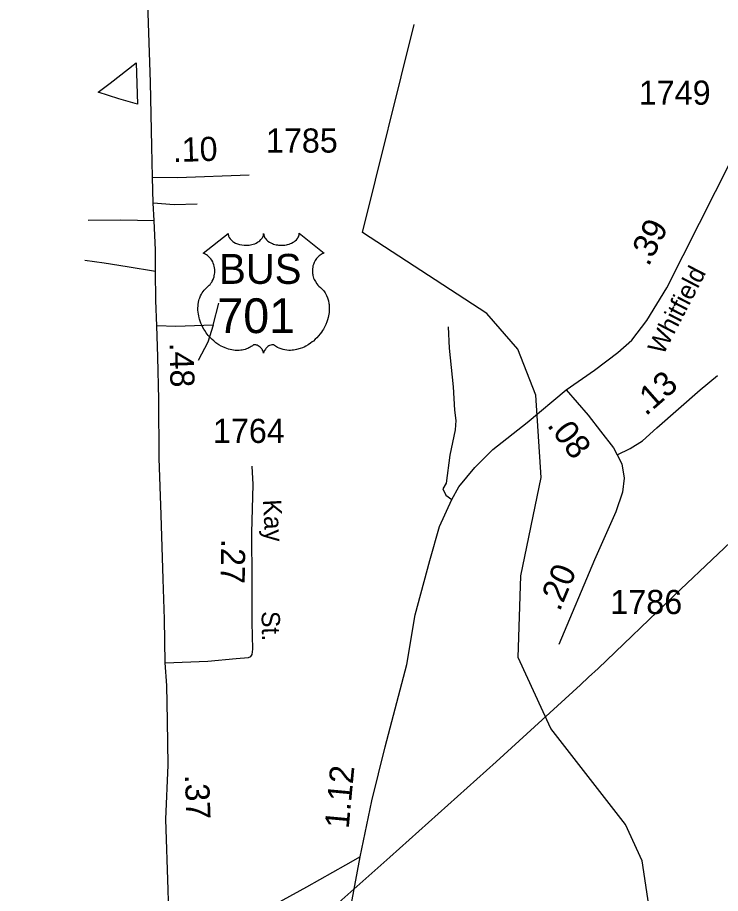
# Model space of a CAD drawing. Extents: x 2093524 to 2270757, y 289120 to 570408.
# Drawn here: x 2200659 to 2204298, y 464821 to 469356 of the extents above; entities that cross this region are included whole.
import ezdxf

# ---------------------------------------------------------------- set-up
doc = ezdxf.new("R2010")
doc.units = 0
for name, color, linetype in [('Exist Boundary Political City Limit New', 7, 'Continuous'), ('Exist Hydrographic Creek Single Shore', 7, 'Continuous'), ('Exist Road Non-System Type 51', 7, 'Continuous'), ('Exist Road Primary US Attributed', 7, 'Continuous'), ('Exist Road Primary US Mileage Hundredths English Label', 7, 'Continuous'), ('Exist Road Primary US Shield CELL', 7, 'Continuous'), ('Exist Road Primary US Shield Number Label', 7, 'Continuous'), ('Exist Road Secondary Mileage Hundredths English Label', 7, 'Continuous'), ('Exist Road Secondary Type 51 Attributed', 7, 'Continuous'), ('Exist Road Secondary Type 51 Label', 7, 'Continuous'), ('Exist Road Secondary Type 51 Number Label', 7, 'Continuous'), ('Exist Utilities Telephone Line', 7, 'Continuous'), ('Map Preparation Boundary City Limit Buffer Line', 7, 'Continuous')]:
    doc.layers.add(name, color=color, linetype=linetype)

msp = doc.modelspace()

# ---------------------------------------------------------------- linework, layer by layer
at = {"layer": 'Exist Boundary Political City Limit New'}
msp.add_lwpolyline([(2201274.5, 469121.2), (2201280, 468907.8), (2201184.5, 468936.2), (2201077, 468969.4), (2201139.8, 469016.6), (2201274.5, 469121.2)], dxfattribs=at)
at = {"layer": 'Exist Hydrographic Creek Single Shore'}
msp.add_lwpolyline([(2203691.3, 462678.4), (2203814.3, 463023.6), (2203811.2, 463364.8), (2203760.4, 463588.9), (2203766.3, 463946.2), (2203798.3, 464106.4), (2203953.3, 464588.7), (2203892.2, 464990.1), (2203807.3, 465178.8), (2203420.4, 465675.2), (2203251.2, 466042.7), (2203265.4, 466465.6), (2203370.3, 466975.1), (2203342.3, 467402.1), (2203249.4, 467640.1), (2203089.2, 467823.7), (2202445.2, 468243.4), (2202712.3, 469320.4)], dxfattribs=at)
at = {"layer": 'Exist Road Non-System Type 51'}
msp.add_line((2201671.9, 467764.5), (2201701, 467878.4), dxfattribs=at)
for points in [[(2201589.6, 468389.7), (2201469.5, 468386.9), (2201361.8, 468395.9)], [(2201024.4, 468307.9), (2201194.4, 468308.7), (2201366.2, 468305.9)], [(2201007.8, 468099.6), (2201107.9, 468086.4), (2201227.9, 468067.3), (2201374, 468042.4)], [(2201671.9, 467764.5), (2201576, 467759.9), (2201479.8, 467757.2), (2201379.9, 467760.5)], [(2201671.9, 467764.5), (2201644.5, 467676.2), (2201595, 467580.1)], [(2202889.6, 467754.9), (2202894.3, 467644.9), (2202915.5, 467445.1), (2202922.3, 467323.2), (2202928.7, 467269.3), (2202925.1, 467221.2), (2202897.9, 467091.2), (2202878.9, 466944.9), (2202860.4, 466915.6), (2202876.2, 466884), (2202907.8, 466860.3)], [(2202433.6, 465011.5), (2202356.9, 464968.3), (2202155.9, 464854.9), (2201944.6, 464739.4), (2201725.6, 464612), (2201572.3, 464525.2), (2201458.6, 464466.4)]]:
    msp.add_lwpolyline(points, dxfattribs=at)
at = {"layer": 'Exist Road Primary US Attributed'}
for points in [[(2201358.5, 468529.8), (2201355.5, 468688), (2201347.4, 469021.7), (2201334.6, 469431.3), (2201326.4, 469741.1), (2201316.1, 470063.1), (2201303.6, 470408.7), (2201293.1, 470613.3)], [(2201424, 466015.3), (2201420.6, 466241.4), (2201413, 466449.1), (2201402.9, 466781), (2201392.7, 467074.7), (2201390.6, 467378.5), (2201385.2, 467600.4), (2201379.9, 467760.5), (2201375, 467892.2), (2201374, 468042.4), (2201373.3, 468152.3), (2201366.2, 468305.9), (2201361.8, 468395.9), (2201358.5, 468529.8)], [(2201455.9, 464060.1), (2201457.8, 464194.9), (2201438.8, 464841.2), (2201426.5, 465206.2), (2201439.6, 465485.6), (2201436, 465715.6), (2201432.8, 465897.4), (2201424, 466015.3)]]:
    msp.add_lwpolyline(points, dxfattribs=at)
at = {"layer": 'Exist Road Primary US Shield CELL'}
msp.add_lwpolyline([(2201749.5, 468238.8), (2201749.8, 468233.5), (2201751.1, 468227.2), (2201752.1, 468223.9), (2201755.1, 468217.7), (2201759.9, 468210.3), (2201766.7, 468203.1), (2201774.4, 468196.8), (2201779.5, 468193.4), (2201788.3, 468188.7), (2201798.3, 468184.5), (2201809.4, 468181.3), (2201820.7, 468179.1), (2201833.1, 468177.7), (2201845.3, 468177.5), (2201858.5, 468178.4), (2201873.1, 468181.3), (2201879.8, 468183), (2201887.4, 468185.6), (2201894.3, 468188.5), (2201902, 468192.6), (2201908.2, 468196.5), (2201913, 468200), (2201919.8, 468206.6), (2201925.3, 468213.3), (2201927.5, 468217.1), (2201929.5, 468220.8), (2201932.2, 468228.5), (2201933, 468231.9), (2201933.5, 468239.1), (2201934, 468233.1), (2201934.6, 468229.4), (2201935.5, 468225.7), (2201937.1, 468221.8), (2201939.8, 468216.4), (2201942.8, 468211.8), (2201948.6, 468205), (2201952.1, 468201.7), (2201955.4, 468199), (2201964.1, 468193), (2201974.4, 468187.9), (2201979.4, 468185.7), (2201984.5, 468183.8), (2201991.1, 468181.9), (2201997.8, 468180.3), (2202004.5, 468179.1), (2202011.3, 468178.1), (2202018.3, 468177.6), (2202024, 468177.5), (2202031, 468177.5), (2202037.5, 468177.9), (2202044.1, 468178.7), (2202051.4, 468179.9), (2202057.2, 468181.2), (2202065, 468183.2), (2202071.9, 468185.7), (2202078.1, 468188.4), (2202086.1, 468192.6), (2202092.5, 468196.6), (2202097.2, 468200.4), (2202102.9, 468205.6), (2202108.2, 468211.7), (2202111.3, 468216.2), (2202113.5, 468220.8), (2202115.5, 468225.7), (2202116.8, 468230.9), (2202117.4, 468235.4), (2202117.5, 468239.2), (2202246.1, 468136.7), (2202243.1, 468135.6), (2202236.1, 468132.2), (2202230.6, 468128.9), (2202221.7, 468122.7), (2202217.9, 468119.2), (2202214.1, 468115.7), (2202210.6, 468111.9), (2202207.6, 468108.3), (2202203.8, 468103.1), (2202200.5, 468098), (2202197.2, 468092.3), (2202194.8, 468087.3), (2202190.9, 468077), (2202189, 468070.5), (2202187.8, 468064.9), (2202186.2, 468053.4), (2202185.9, 468048), (2202185.9, 468042.6), (2202186.2, 468036.9), (2202186.7, 468031.4), (2202187.7, 468025.7), (2202188.6, 468020.7), (2202190.2, 468014.5), (2202192.5, 468007.4), (2202195.3, 468000.5), (2202201.2, 467989.3), (2202208.7, 467977.9), (2202214.1, 467971.5), (2202219.4, 467966.1), (2202227.4, 467959.4), (2202231.7, 467955.6), (2202236.6, 467950.6), (2202244.7, 467941.3), (2202247.9, 467936.9), (2202251.2, 467931.9), (2202254.3, 467926.8), (2202257.3, 467921.4), (2202259.7, 467916.6), (2202264.2, 467905.6), (2202267.5, 467894.9), (2202269.1, 467889.2), (2202271.5, 467876.6), (2202272.4, 467870.4), (2202273.4, 467858.1), (2202273.4, 467843.2), (2202272.3, 467829.1), (2202269.6, 467812.6), (2202267.4, 467802.7), (2202264, 467791.2), (2202260.8, 467781.3), (2202254.9, 467766.6), (2202249.7, 467756), (2202242.9, 467743.5), (2202238.3, 467736), (2202232.9, 467727.9), (2202226.1, 467718.6), (2202218.2, 467708.8), (2202208.7, 467698.4), (2202201.1, 467690.7), (2202191, 467681.7), (2202185, 467676.7), (2202176.3, 467670.2), (2202164.5, 467662.3), (2202152.8, 467655.5), (2202142.8, 467650.4), (2202134, 467646.6), (2202122.6, 467642.3), (2202103.6, 467637), (2202096.7, 467635.6), (2202088.5, 467634.4), (2202080.8, 467633.6), (2202073.4, 467633.2), (2202063.4, 467633.2), (2202053.4, 467633.9), (2202044, 467635.3), (2202034.2, 467637.3), (2202024, 467640.4), (2202014.6, 467644), (2202005.2, 467648.7), (2201989.3, 467658.7), (2201984.7, 467661.1), (2201982.1, 467661.8), (2201976, 467662.1), (2201970.2, 467660.9), (2201964.3, 467658.5), (2201960.7, 467656.6), (2201956, 467653.5), (2201952.3, 467650.6), (2201947.9, 467646.5), (2201944.9, 467643), (2201942.6, 467640.2), (2201938.1, 467633.2), (2201936.5, 467629.8), (2201934.8, 467625.5), (2201933.4, 467619.1), (2201931.3, 467627.2), (2201929, 467632.5), (2201926.2, 467637), (2201923.4, 467641.1), (2201918.9, 467646.2), (2201914.9, 467650.1), (2201910, 467654.1), (2201904.9, 467657.2), (2201900.7, 467659.3), (2201896.9, 467660.7), (2201892.3, 467661.9), (2201888.5, 467662.2), (2201885.4, 467662.1), (2201881.1, 467661.1), (2201875.3, 467656.9), (2201869.8, 467653.1), (2201863.8, 467649.4), (2201856.6, 467645.6), (2201851.4, 467643.2), (2201845.2, 467640.8), (2201837.9, 467638.3), (2201830, 467636.3), (2201821.9, 467634.7), (2201814.7, 467633.5), (2201807, 467632.9), (2201800.1, 467632.6), (2201792.9, 467632.7), (2201786.2, 467633.2), (2201778.3, 467633.9), (2201768.6, 467635.4), (2201760.6, 467637.2), (2201752.1, 467639.5), (2201743.3, 467642.2), (2201734, 467645.8), (2201722.3, 467650.9), (2201714.2, 467655), (2201701.3, 467662.4), (2201686.3, 467672.8), (2201674.9, 467682), (2201666.6, 467689.5), (2201654.4, 467702), (2201647.2, 467710.1), (2201635.9, 467724.7), (2201628.7, 467735.3), (2201624.1, 467743), (2201617.2, 467755.5), (2201613.5, 467763.3), (2201608.6, 467774.7), (2201604.8, 467785.1), (2201601.6, 467795), (2201599.9, 467801.3), (2201597.4, 467812.3), (2201596, 467820.2), (2201594.5, 467830.9), (2201593.7, 467842.2), (2201593.6, 467852.6), (2201593.8, 467861.3), (2201594.8, 467871.4), (2201596.5, 467882.1), (2201598.6, 467891.3), (2201600.4, 467897.9), (2201603.2, 467905.9), (2201606.8, 467914.8), (2201611, 467923.4), (2201615.1, 467930.4), (2201620.2, 467938), (2201625.2, 467944.5), (2201631.8, 467951.6), (2201638.6, 467958.2), (2201644.9, 467963.2), (2201652.3, 467970.5), (2201656.2, 467974.9), (2201660.9, 467981.1), (2201664.6, 467986.8), (2201667.5, 467991.9), (2201671.5, 467999.4), (2201673.8, 468005), (2201676.8, 468013.7), (2201678.2, 468019.8), (2201679.8, 468027.6), (2201680.8, 468035), (2201681.1, 468044.2), (2201680.9, 468051.8), (2201679.9, 468060.7), (2201678.2, 468069.2), (2201676.2, 468076.6), (2201673, 468085.1), (2201670.1, 468091.4), (2201665.2, 468099.8), (2201659.7, 468107.6), (2201654.1, 468114), (2201648.4, 468119.7), (2201642.9, 468124), (2201637.7, 468127.7), (2201631.2, 468131.6), (2201624.9, 468134.7), (2201620.9, 468136.3)], close=True, dxfattribs=at)
at = {"layer": 'Exist Road Secondary Type 51 Attributed'}
for points in [[(2203499.5, 467428.8), (2203645.5, 467531.4), (2203767.8, 467622.2), (2203838.8, 467685.4), (2203917.7, 467788), (2204020.3, 467957.7), (2204442.5, 468790.7), (2204483.9, 468893.4), (2204550.9, 469027.6), (2204614.1, 469134.2)], [(2201358.5, 468529.8), (2201486.8, 468528.9), (2201859.1, 468541.3)], [(2203763.9, 467093.2), (2203830.9, 467124.8), (2203894.1, 467164.3), (2203969, 467231.4), (2204193.9, 467428.8), (2204282.7, 467503.8)], [(2201747.5, 461927.8), (2201808.8, 462085.8), (2201899.4, 462333.3), (2202003.5, 462599.2), (2202056.2, 462746.2), (2202100.3, 462865), (2202123.6, 462979), (2202187.3, 463375.9), (2202229, 463628.3), (2202316, 464299.6), (2202385.8, 464760.3), (2202433.6, 465011.5), (2202493.6, 465301.8), (2202562.2, 465581.1), (2202675, 466007.6), (2202718.4, 466264.2), (2202793.3, 466544.5), (2202844.6, 466722.1), (2202907.8, 466860.3), (2202943.3, 466927.4), (2203026.1, 467026.1), (2203120.8, 467120.8), (2203298.3, 467259), (2203499.5, 467428.8)], [(2203499.5, 467428.8), (2203614, 467298.5), (2203677.1, 467215.6), (2203744.1, 467128.7), (2203763.9, 467093.2)], [(2203763.9, 467093.2), (2203787.5, 467045.8), (2203799.4, 466970.8), (2203791.5, 466899.8), (2203756, 466797.1), (2203645.5, 466548.4), (2203462.1, 466110.2)], [(2201424, 466015.3), (2201644, 466025), (2201791.8, 466037.8), (2201855.5, 466042.4), (2201867.8, 466048.4), (2201873.6, 466058.5), (2201877.4, 466086.6), (2201874.3, 466224.4), (2201875, 466440.2), (2201873.1, 466688.2), (2201879.4, 466938), (2201874.7, 467034.2)]]:
    msp.add_lwpolyline(points, dxfattribs=at)
at = {"layer": 'Exist Utilities Telephone Line'}
msp.add_lwpolyline([(2207595.9, 469710.3), (2206954.5, 469098.3), (2206285.2, 468465.9), (2205878, 468081.4), (2205436.9, 467660.6), (2204892.9, 467156.8), (2204513.3, 466794.5), (2204060.6, 466365.6), (2203665.3, 465986.8), (2203615.6, 465940.6), (2203573.8, 465902.4), (2203136.8, 465503.4), (2202586.7, 465010), (2202012.3, 464498), (2201366.7, 463903.8), (2201325, 463869.5), (2201275.3, 463813.4), (2200949.5, 463497.2), (2200590.1, 463156.7), (2200290.2, 462875), (2200258.3, 462838.6)], dxfattribs=at)
at = {"layer": 'Map Preparation Boundary City Limit Buffer Line'}
msp.add_lwpolyline([(2201274.5, 469121.2), (2201280, 468907.8), (2201184.5, 468936.2), (2201077, 468969.4), (2201139.8, 469016.6), (2201274.5, 469121.2)], dxfattribs=at)

# ---------------------------------------------------------------- texts
at = {"layer": 'Exist Road Primary US Mileage Hundredths English Label'}
for s, rotation, p in [('.48', 271.3945, (2201445.9, 467672.7)), ('.37', 272.1321, (2201525.5, 465435.6))]:
    msp.add_text(s, height=125, rotation=rotation, dxfattribs=at).set_placement(p)
at = {"layer": 'Exist Road Primary US Shield Number Label'}
for s, height, p in [('BUS', 155, (2201703.2, 467977.5)), ('701', 180, (2201694.3, 467722.6))]:
    msp.add_text(s, height=height, dxfattribs=at).set_placement(p)
at = {"layer": 'Exist Road Secondary Mileage Hundredths English Label'}
for s, rotation, p in [('.10', 1.9069, (2201464.7, 468607.6)), ('.39', 63.1245, (2203926, 468064)), ('.13', 41.2747, (2203912.1, 467290.4)), ('.08', 307.2865, (2203397.2, 467245)), ('.27', 269.1212, (2201714.1, 466657.6)), ('.20', 67.2832, (2203465.8, 466277.9)), ('1.12', 84.7098, (2202373.7, 465154.2))]:
    msp.add_text(s, height=125, rotation=rotation, dxfattribs=at).set_placement(p)
at = {"layer": 'Exist Road Secondary Type 51 Label'}
for s, rotation, p in [('Whitfield', 62.5622, (2204001.7, 467604.7)), ('Kay', 273.1302, (2201929.8, 466859.1)), ('St.', 271.3077, (2201922.2, 466282.6))]:
    msp.add_text(s, height=95, rotation=rotation, dxfattribs=at).set_placement(p)
at = {"layer": 'Exist Road Secondary Type 51 Number Label'}
for s, p in [('1749', (2203875.5, 468904.9)), ('1785', (2201945.4, 468657)), ('1764', (2201671.1, 467153.9)), ('1786', (2203728.4, 466268.1))]:
    msp.add_text(s, height=125, dxfattribs=at).set_placement(p)

doc.saveas('drawing.dxf')
